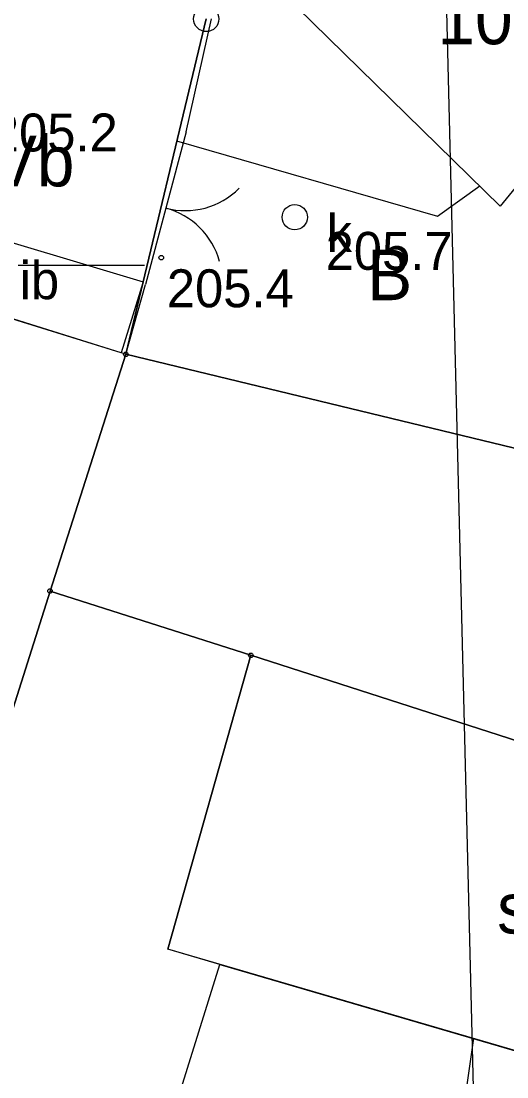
# Model space of a CAD drawing. Extents: x 6512606 to 6513006, y 6022524 to 6022728.
# Drawn here: x 6512800.06 to 6512809.66, y 6022633.96 to 6022654.83 of the extents above; entities that cross this region are included whole.
import ezdxf

# ---------------------------------------------------------------- set-up
doc = ezdxf.new("R2010")
doc.units = 0
for name, color, linetype in [('202-punkt graniczny', 7, 'Continuous'), ('203-punkt graniczny', 7, 'Continuous'), ('209-oznaczenie konturu klasyfikacyjnego', 7, 'Continuous'), ('210-oznaczenie konturu użytku gruntowego', 7, 'Continuous'), ('217-kontur klasyfikacyjny', 7, 'Continuous'), ('218-kontur użytku gruntowego', 7, 'Continuous'), ('219-działka ewidencyjna', 7, 'Continuous'), ('312-budynek ewidencyjny', 7, 'Continuous'), ('312-oznaczenie budynku ewidencyjnego', 7, 'Continuous'), ('312-oznaczenie budynku ewidencyjnego-Atr117', 7, 'Continuous'), ('4', 7, 'Continuous'), ('brama', 7, 'Continuous'), ('chodnik', 7, 'Continuous'), ('Default', 7, 'Continuous'), ('inna budowla', 7, 'Continuous'), ('inna budowla-Atr17', 7, 'Continuous'), ('Obszar opracowania', 7, 'Continuous'), ('ogrodzenie trwałe', 7, 'Continuous'), ('ogrodzenie trwałe (linia)', 7, 'Continuous'), ('pikieta naturalna-Atr2', 7, 'Continuous'), ('przewód kanalizacyjny (linia)', 7, 'Continuous'), ('punkt wysokościowy naturalny', 7, 'Continuous'), ('punkt wysokościowy naturalny-Atr2', 7, 'Continuous'), ('właz okrągły - siec kanalizacyjna (punkt)', 7, 'Continuous'), ('właz okrągły - siec kanalizacyjna (punkt)-Atr17', 7, 'Continuous')]:
    doc.layers.add(name, color=color, linetype=linetype)

# ---------------------------------------------------------------- blocks, each defined once
blk = doc.blocks.new('203')
at = {"layer": 'Default'}
blk.add_circle((0, 0), 0.45, dxfattribs=at)
blk = doc.blocks.new('202')
at = {"layer": 'Default'}
blk.add_circle((0, 0), 2.5, dxfattribs=at)
blk = doc.blocks.new('PW01')
at = {"layer": 'Default'}
blk.add_circle((0, 0), 0.45, dxfattribs=at)
blk = doc.blocks.new('US22')
at = {"layer": 'Default'}
blk.add_circle((0, 0), 2.5, dxfattribs=at)
blk = doc.blocks.new('OK02')
at = {"layer": 'Default'}
for centre, start, end in [((-15, 0), 0, 60), ((15, 0), 120, 180)]:
    blk.add_arc(centre, 15, start, end, dxfattribs=at)

msp = doc.modelspace()

# ---------------------------------------------------------------- linework, layer by layer
at = {"layer": '217-kontur klasyfikacyjny'}
for points in [[(6512802.13, 6022648.24), (6512803.72, 6022654.87)], [(6512800.63, 6022643.56), (6512802.13, 6022648.24)], [(6512799.28, 6022639.31), (6512800.63, 6022643.56)]]:
    msp.add_lwpolyline(points, dxfattribs=at)
at = {"layer": '218-kontur użytku gruntowego'}
for points in [[(6512802.13, 6022648.24), (6512803.72, 6022654.87)], [(6512803.72, 6022654.87), (6512802.13, 6022648.24)], [(6512800.63, 6022643.56), (6512802.13, 6022648.24)], [(6512802.13, 6022648.24), (6512800.63, 6022643.56)], [(6512799.28, 6022639.31), (6512800.63, 6022643.56)], [(6512800.63, 6022643.56), (6512799.28, 6022639.31)], [(6512804.6, 6022642.29), (6512800.63, 6022643.56)], [(6512800.63, 6022643.56), (6512804.6, 6022642.29)], [(6512816.57, 6022638.44), (6512804.6, 6022642.29)], [(6512804.6, 6022642.29), (6512816.57, 6022638.44)]]:
    msp.add_lwpolyline(points, dxfattribs=at)
at = {"layer": '219-działka ewidencyjna'}
for points in [[(6512803.72, 6022654.87), (6512802.13, 6022648.24)], [(6512802.13, 6022648.24), (6512800.63, 6022643.56)], [(6512800.63, 6022643.56), (6512799.28, 6022639.31)], [(6512804.6, 6022642.29), (6512800.63, 6022643.56)], [(6512816.57, 6022638.44), (6512804.6, 6022642.29)]]:
    msp.add_lwpolyline(points, dxfattribs=at)
at = {"layer": '312-budynek ewidencyjny'}
for points in [[(6512809.53, 6022651.17), (6512804.59, 6022656.01)], [(6512812.21, 6022654.44), (6512809.53, 6022651.17)], [(6512815.84, 6022644.93), (6512802.13, 6022648.24), (6512800.63, 6022643.56)], [(6512802.13, 6022648.24), (6512815.84, 6022644.93)], [(6512804.6, 6022642.29), (6512800.63, 6022643.56)], [(6512804.6, 6022642.29), (6512802.96, 6022636.48)], [(6512802.96, 6022636.48), (6512804.6, 6022642.29)], [(6512804.6, 6022642.29), (6512816.57, 6022638.44)], [(6512816.57, 6022638.44), (6512804.6, 6022642.29)], [(6512799.35, 6022621.32), (6512803.99, 6022636.18), (6512802.96, 6022636.48)], [(6512816.07, 6022632.65), (6512802.96, 6022636.48)]]:
    msp.add_lwpolyline(points, dxfattribs=at)
msp.add_lwpolyline([(6512800.63, 6022643.56), (6512802.13, 6022648.24), (6512802.04, 6022648.27), (6512797.05, 6022649.82), (6512794.28, 6022640.89), (6512795.63, 6022640.42), (6512799.28, 6022639.31)], close=True, dxfattribs=at)
at = {"layer": '4'}
for points in [[(6512803.72, 6022654.87), (6512802.13, 6022648.24)], [(6512802.13, 6022648.24), (6512800.63, 6022643.56)], [(6512800.63, 6022643.56), (6512799.28, 6022639.31)], [(6512804.6, 6022642.29), (6512800.63, 6022643.56)], [(6512816.57, 6022638.44), (6512804.6, 6022642.29)]]:
    msp.add_lwpolyline(points, dxfattribs=at)
at = {"layer": 'brama'}
msp.add_lwpolyline([(6512803.32, 6022652.64), (6512802.52, 6022649.62)], dxfattribs=at)
at = {"layer": 'chodnik'}
msp.add_lwpolyline([(6512795.99, 6022610.57), (6512799.35, 6022621.32), (6512803.99, 6022636.18), (6512812.81, 6022633.6), (6512812.08, 6022631.12), (6512811.87, 6022630.4), (6512810.85, 6022630.66), (6512810.76, 6022630.26), (6512803.86, 6022632.53), (6512801.71, 6022625.65), (6512801.45, 6022624.81), (6512799.88, 6022619.78), (6512799.6, 6022618.92), (6512796.91, 6022610.28)], close=True, dxfattribs=at)
at = {"layer": 'Default'}
msp.add_line((6512800, 6022650), (6512802.5, 6022650), dxfattribs=at)
at = {"layer": 'inna budowla'}
msp.add_lwpolyline([(6512798.66, 6022650.81), (6512802.47, 6022649.67), (6512802.04, 6022648.27), (6512798.23, 6022649.46)], close=True, dxfattribs=at)
at = {"layer": 'Obszar opracowania'}
msp.add_lwpolyline([(6512710.98, 6022693.84), (6512748.35, 6022694.16), (6512798.11, 6022695.25), (6512807.47, 6022695.46), (6512809.66, 6022606.87), (6512863.71, 6022622.03), (6512875.13, 6022581.36), (6512755.22, 6022535.25), (6512691.61, 6022568.03), (6512709.16, 6022605.16)], close=True, dxfattribs=at)
at = {"layer": 'ogrodzenie trwałe'}
for points in [[(6512803.32, 6022652.64), (6512803.82, 6022654.87)], [(6512802.13, 6022648.24), (6512802.52, 6022649.62)]]:
    msp.add_lwpolyline(points, dxfattribs=at)
at = {"layer": 'ogrodzenie trwałe (linia)'}
msp.add_lwpolyline([(6512803.13, 6022652.46), (6512808.29, 6022650.97), (6512809.13, 6022651.57)], dxfattribs=at)
at = {"layer": 'przewód kanalizacyjny (linia)'}
msp.add_lwpolyline([(6512808.18, 6022628.91), (6512809.01, 6022634.72)], dxfattribs=at)

# ---------------------------------------------------------------- block references
at = {"layer": '202-punkt graniczny', "xscale": 0.1, "yscale": 0.10000000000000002}
msp.add_blockref('202', (6512803.72, 6022654.87), dxfattribs=at)
at = {"layer": '203-punkt graniczny', "xscale": 0.1, "yscale": 0.10000000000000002}
for p in [(6512802.13, 6022648.24), (6512800.63, 6022643.56), (6512804.6, 6022642.29)]:
    msp.add_blockref('203', p, dxfattribs=at)
at = {"layer": 'brama', "xscale": 0.09999999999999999, "yscale": 0.1, "rotation": -104.837}
msp.add_blockref('OK02', (6512802.92, 6022651.13), dxfattribs=at)
at = {"layer": 'punkt wysokościowy naturalny', "xscale": 0.1, "yscale": 0.10000000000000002}
msp.add_blockref('PW01', (6512802.83, 6022650.15), dxfattribs=at)
at = {"layer": 'właz okrągły - siec kanalizacyjna (punkt)', "xscale": 0.1, "yscale": 0.10000000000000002}
msp.add_blockref('US22', (6512805.47, 6022650.95), dxfattribs=at)

# ---------------------------------------------------------------- texts
at = {"layer": '209-oznaczenie konturu klasyfikacyjnego'}
msp.add_text('RIVb', height=1, dxfattribs=at).set_placement((6512798.14, 6022651.56))
at = {"layer": '210-oznaczenie konturu użytku gruntowego'}
msp.add_text('B', height=1, dxfattribs=at).set_placement((6512806.9, 6022649.31))
at = {"layer": '312-oznaczenie budynku ewidencyjnego'}
msp.add_text('104', height=1, dxfattribs=at).set_placement((6512808.29, 6022654.37))
at = {"layer": '312-oznaczenie budynku ewidencyjnego-Atr117'}
msp.add_text('s1', height=1, dxfattribs=at).set_placement((6512809.471, 6022636.79))
at = {"layer": 'inna budowla-Atr17'}
msp.add_text('ib', height=0.75, dxfattribs=at).set_placement((6512800.03, 6022649.33))
at = {"layer": 'pikieta naturalna-Atr2'}
msp.add_text('205.2', height=0.75, dxfattribs=at).set_placement((6512799.46, 6022652.25))
at = {"layer": 'punkt wysokościowy naturalny-Atr2'}
for s, p in [('205.7', (6512806.08, 6022649.91)), ('205.4', (6512802.94, 6022649.17))]:
    msp.add_text(s, height=0.75, dxfattribs=at).set_placement(p)
at = {"layer": 'właz okrągły - siec kanalizacyjna (punkt)-Atr17'}
msp.add_text('k', height=0.75, dxfattribs=at).set_placement((6512806.1, 6022650.26))

doc.saveas('drawing.dxf')
